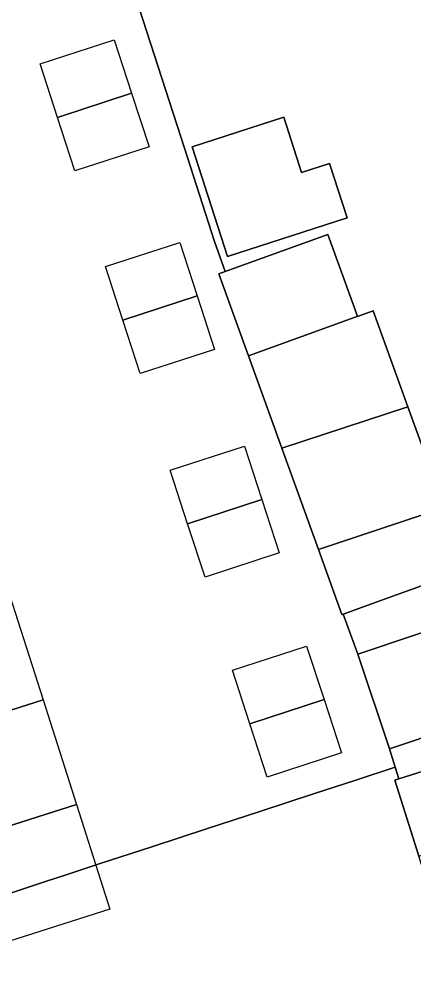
# Model space of a CAD drawing. Extents: x 158086 to 159499, y 382904 to 383981.
# Drawn here: x 159416.9 to 159438.2, y 383042.2 to 383093.9 of the extents above; entities that cross this region are included whole.
import ezdxf

# ---------------------------------------------------------------- set-up
doc = ezdxf.new("R2010")
doc.units = 0
for name, color, linetype in [('IMGEO_Erf', 7, 'Continuous'), ('IMGEO_Pand', 7, 'Continuous'), ('IMGEO_Pand_vergunning_verleend', 7, 'Continuous'), ('IMGEO_Voetpad_open', 7, 'Continuous')]:
    doc.layers.add(name, color=color, linetype=linetype)

msp = doc.modelspace()

# ---------------------------------------------------------------- linework, layer by layer
at = {"layer": 'IMGEO_Erf'}
for points in [[(159415.484, 383046.471), (159418.372, 383047.423), (159419.532, 383047.805), (159421.262, 383048.37), (159424.152, 383049.314), (159427.042, 383050.259), (159429.933, 383051.203), (159432.823, 383052.147), (159435.096, 383052.889), (159437.224, 383053.584), (159436.908, 383054.577), (159435.203, 383059.674), (159434.422, 383061.832), (159434.353, 383061.807), (159433.082, 383065.317), (159431.105, 383070.778), (159429.307, 383075.742), (159429.108, 383076.292), (159427.708, 383080.16), (159428.062, 383080.288), (159427.474, 383081.912), (159425.853, 383086.939), (159421.592, 383100.164)], [(159421.592, 383100.164), (159425.853, 383086.939), (159427.474, 383081.912), (159428.062, 383080.288), (159433.595, 383082.292), (159435.069, 383078.221), (159435.195, 383077.874), (159436.034, 383078.177), (159437.91, 383072.995), (159439.874, 383067.57)], [(159441.079, 383064.24), (159436.849, 383062.71), (159434.422, 383061.832), (159435.203, 383059.674), (159441.707, 383061.849)], [(159443.411, 383056.753), (159436.908, 383054.577), (159437.224, 383053.584), (159437.426, 383052.95), (159442.437, 383054.545)]]:
    msp.add_lwpolyline(points, dxfattribs=at)
msp.add_lwpolyline([(159428.177, 383081.104), (159426.274, 383087.011), (159431.218, 383088.604), (159432.18, 383085.622), (159433.684, 383086.106), (159434.626, 383083.182)], close=True, dxfattribs=at)
at = {"layer": 'IMGEO_Pand'}
for points in [[(159428.177, 383081.104), (159434.626, 383083.182), (159433.684, 383086.106), (159432.18, 383085.622), (159431.218, 383088.604), (159426.274, 383087.011)], [(159428.062, 383080.288), (159427.708, 383080.16), (159429.108, 383076.292), (159429.307, 383075.742), (159435.07, 383077.828), (159435.195, 383077.874), (159435.069, 383078.221), (159433.595, 383082.292)], [(159435.195, 383077.874), (159435.07, 383077.828), (159429.307, 383075.742), (159431.105, 383070.778), (159437.91, 383072.995), (159436.034, 383078.177)], [(159439.874, 383067.57), (159437.91, 383072.995), (159431.105, 383070.778), (159433.082, 383065.317)], [(159440.005, 383067.208), (159439.874, 383067.57), (159433.082, 383065.317), (159434.353, 383061.807), (159434.422, 383061.832), (159436.849, 383062.71), (159441.079, 383064.24)], [(159441.707, 383061.849), (159435.203, 383059.674), (159436.908, 383054.577), (159443.411, 383056.753)], [(159442.437, 383054.545), (159437.426, 383052.95), (159437.201, 383052.878), (159438.504, 383048.785), (159443.741, 383050.452)]]:
    msp.add_lwpolyline(points, close=True, dxfattribs=at)
at = {"layer": 'IMGEO_Pand_vergunning_verleend'}
for points in [[(159418.07, 383091.475), (159422.073, 383092.78), (159423.012, 383089.899), (159419.01, 383088.594)], [(159419.01, 383088.594), (159423.012, 383089.899), (159423.952, 383087.018), (159419.95, 383085.713)], [(159421.6, 383080.553), (159425.602, 383081.859), (159426.542, 383078.978), (159422.54, 383077.672)], [(159422.54, 383077.672), (159426.542, 383078.978), (159427.482, 383076.097), (159423.479, 383074.791)], [(159425.09, 383069.583), (159429.093, 383070.889), (159430.033, 383068.008), (159426.03, 383066.702)], [(159426.03, 383066.702), (159430.033, 383068.008), (159430.973, 383065.127), (159426.97, 383063.821)], [(159407.572, 383060.035), (159416.431, 383062.862), (159418.231, 383057.218), (159409.372, 383054.392)], [(159428.442, 383058.805), (159432.445, 383060.111), (159433.385, 383057.23), (159429.382, 383055.924)], [(159409.372, 383054.392), (159418.231, 383057.218), (159420.031, 383051.575), (159411.172, 383048.749)], [(159429.382, 383055.924), (159433.385, 383057.23), (159434.325, 383054.349), (159430.322, 383053.043)], [(159411.172, 383048.749), (159420.031, 383051.575), (159421.832, 383045.932), (159412.973, 383043.105)]]:
    msp.add_lwpolyline(points, close=True, dxfattribs=at)
at = {"layer": 'IMGEO_Voetpad_open'}
msp.add_lwpolyline([(159440.437, 383041.791), (159439.956, 383043.217), (159440.242, 383043.309), (159438.941, 383047.376), (159438.504, 383048.785), (159437.201, 383052.878), (159437.426, 383052.95), (159437.224, 383053.584), (159435.096, 383052.889), (159432.823, 383052.147), (159429.933, 383051.203), (159427.042, 383050.259), (159424.152, 383049.314), (159421.262, 383048.37), (159419.532, 383047.805), (159418.372, 383047.423), (159415.484, 383046.471), (159412.586, 383045.516), (159410.57, 383044.852), (159407.956, 383043.99), (159408.385, 383042.674), (159409.27, 383040.437)], dxfattribs=at)

doc.saveas('drawing.dxf')
